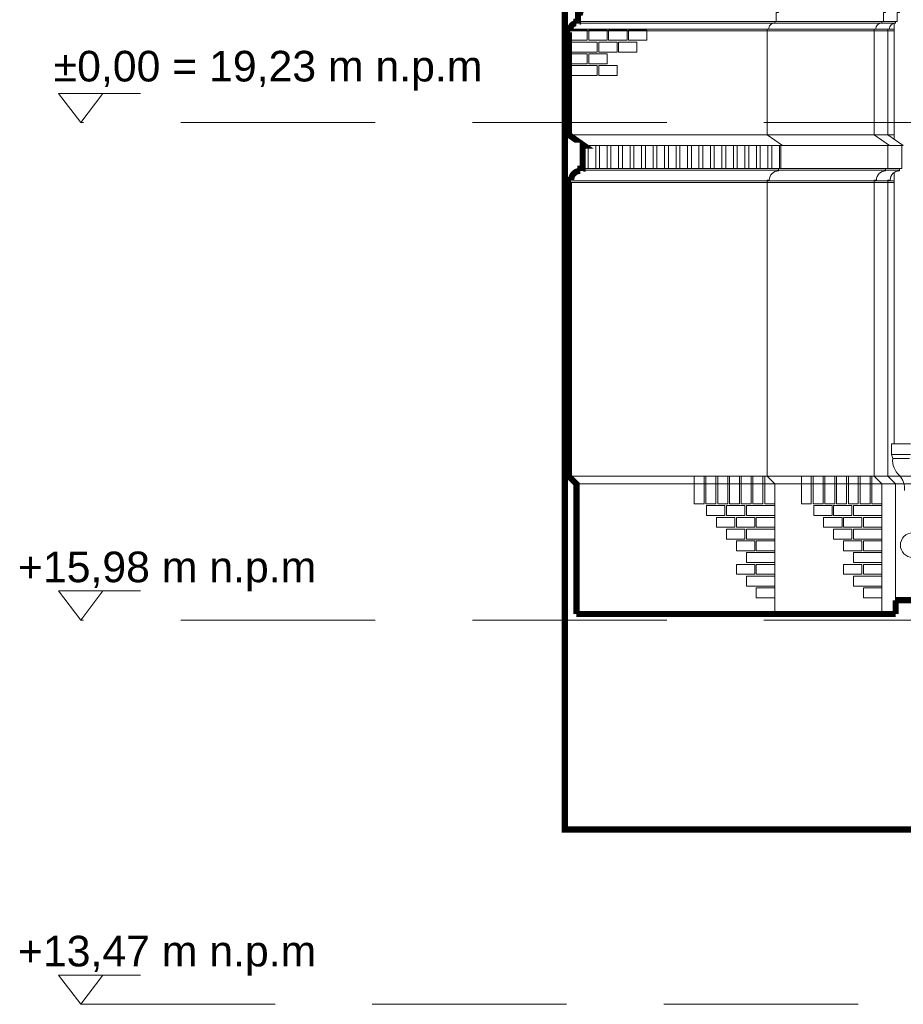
# Model space of a CAD drawing. Header units: millimetres. Extents: x 402 to 79005, y -7782 to 89952.
# Tile 376 of 426: x 45352 to 45929, y 29370 to 30013. Entities that reach past the tile are written whole.
import ezdxf

# ---------------------------------------------------------------- set-up
doc = ezdxf.new("R2010")
doc.units = ezdxf.units.MM
doc.header["$LTSCALE"] = 10
doc.linetypes.add('DASHED', pattern=[19.05, 12.7, -6.35])
doc.layers.get('0').update_dxf_attribs({"lineweight": 0})
for name, color, linetype, lineweight in [('0-szkic', 7, 'Continuous', 5), ('0_A_GRANICA OPRACOWANIA', 1, 'Continuous', 0), ('kreski', 8, 'Continuous', 5)]:
    doc.layers.add(name, color=color, linetype=linetype, lineweight=lineweight)
doc.styles.add('ZAGOSP', font='txt', dxfattribs={"height": 0.8})

# ---------------------------------------------------------------- blocks, each defined once
blk = doc.blocks.new('A$C613D1E3E')
for p, q in [((39.12, 19.09), (-14.56, 19.09)), ((-14.56, 19.09), (0, 0)), ((14.56, 19.09), (0, 0))]:
    blk.add_line(p, q)
blk = doc.blocks.new('zw$5EF')
at = {"linetype": 'DASHED'}
for points in [[(712.23, 249), (-1766.19, 249)], [(712.23, -76), (712.23, -76), (-1766.19, -76)], [(-1766.19, -327), (-1766.19, -327), (712.23, -327)]]:
    blk.add_lwpolyline(points, dxfattribs=at)
for p in [(-1766.19, 249), (-1766.19, -76), (-1766.19, -327)]:
    blk.add_blockref('A$C613D1E3E', p)
at = {"char_height": 20, "width": 434.4308, "attachment_point": 3, "style": 'ZAGOSP'}
for s, insert in [('{\\fArial|b0|i0|c238|p34;%%P0,00 = 19,23 m n.p.m}', (-1503.7, 295.92, 0)), ('{\\fArial|b0|i0|c238|p34;+15,98 m n.p.m}', (-1612.28, -31.24, 0)), ('{\\fArial|b0|i0|c238|p34;+13,47 m n.p.m}', (-1612.28, -282.24, 0))]:
    blk.add_mtext(s, dxfattribs=dict(at, insert=insert))

msp = doc.modelspace()

# ---------------------------------------------------------------- hatches: boundary and pattern name
at = {"layer": 'kreski'}
h = msp.add_hatch(dxfattribs=at)
h.set_pattern_fill('ANSI32', color=8, scale=20, angle=45, style=0)
h.set_pattern_definition([(90, (45698.195, 31769.518), (-7.5, 1e-15), []), (90, (45700.695, 31772.018), (-7.5, 1e-15), [])])
h.paths.add_polyline_path([(45849.161, 29931.213), (45719.665, 29931.213), (45719.665, 29916.213), (45849.161, 29916.213)])
h.paths.add_polyline_path([(46506.05, 29931.213), (45933.28, 29931.213), (45933.28, 29916.213), (46506.05, 29916.213)])
h.paths.add_polyline_path([(46626.93, 29931.213), (46590.168, 29931.213), (46590.168, 29916.213), (46626.93, 29916.213)])
h.paths.add_polyline_path([(46944.614, 29931.213), (46626.93, 29931.213), (46626.93, 29916.213), (46944.614, 29916.213)])
h.paths.add_polyline_path([(47203.482, 29931.213), (46944.614, 29931.213), (46944.614, 29916.213), (47203.482, 29916.213)])
h.paths.add_polyline_path([(47497.172, 29931.213), (47288.172, 29931.213), (47288.172, 29916.213), (47497.172, 29916.213)])
h.paths.add_polyline_path([(47850.172, 29931.213), (47640.172, 29931.213), (47640.172, 29916.213), (47850.172, 29916.213)])

# ---------------------------------------------------------------- linework, layer by layer
for p, q in [((45715.665, 30012.213), (45925.165, 30012.213)), ((45715.665, 30011.213), (45924.165, 30011.213)), ((45710.665, 30007.213), (45923.28, 30007.213)), ((45923.28, 30006.213), (45710.665, 30006.213)), ((45919.165, 29938.213), (45919.165, 30007.213)), ((45710.665, 29938.213), (45923.28, 29938.213)), ((45719.665, 29931.213), (45929.165, 29931.213)), ((45718.165, 29916.213), (45928.165, 29916.213)), ((45926.665, 29915.213), (45718.165, 29915.213)), ((45923.28, 29736.356), (45923.28, 29913.667)), ((45923.28, 29907.213), (45710.665, 29907.213)), ((45923.28, 29908.213), (45712.056, 29908.213)), ((45933.958, 29736.356), (45921.558, 29736.356)), ((45921.558, 29736.356), (45921.558, 29729.478)), ((45921.558, 29729.478), (45922.258, 29726.814)), ((45933.958, 29729.478), (45921.558, 29729.478)), ((45933.258, 29726.814), (45922.258, 29726.814)), ((45710.665, 29715.213), (46068.165, 29715.213)), ((46068.165, 29715.213), (45919.165, 29715.213)), ((45919.165, 29715.213), (45924.165, 29710.213)), ((46068.165, 29710.213), (45715.665, 29710.213))]:
    msp.add_line(p, q)
at = {"color": 7}
for p, q in [((45919.165, 29715.213), (45919.165, 29908.713)), ((45924.165, 29710.213), (45924.165, 29625.213))]:
    msp.add_line(p, q, dxfattribs=at)
for points, format in [([(45715.665, 29625.213, 4, 4, 0), (45715.665, 29710.213, 4, 4, 0), (45710.665, 29715.213, 4, 4, 0), (45710.665, 29908.713, 4, 4, 0), (45712.165, 29908.713, 4, 4, -0.4142136), (45718.165, 29914.713, 4, 4, 0), (45718.165, 29916.213, 4, 4, 0), (45719.665, 29916.213, 4, 4, 0), (45719.665, 29931.213, 4, 4, 0), (45720.665, 29931.213, 4, 4, 0), (45710.665, 29938.213, 4, 4, 0), (45710.665, 30007.213, 4, 4, 0), (45711.665, 30007.213, 4, 4, -0.4142136), (45715.665, 30011.213, 4, 4, 0), (45715.665, 30012.213, 4, 4, 0), (45716.665, 30012.213, 4, 4, 0), (45716.665, 30018.213, 4, 4, 0), (45718.165, 30018.213, 4, 4, 0), (45718.665, 30020.213, 4, 4, 0), (45710.665, 30022.713, 4, 4, 0), (45710.665, 30287.595, 4, 4, 0), (45710.665, 31236.193, 4, 4, 0)], "xyseb"), ([(45840.161, 29938.213), (45840.161, 30007.213), (45841.161, 30007.213, -0.4142136), (45845.161, 30011.213), (45845.161, 30012.213), (45846.161, 30012.213), (45846.161, 30018.213), (45847.661, 30018.213), (45848.161, 30020.213), (45840.161, 30022.713), (45840.161, 30344.973)], "xyb"), ([(45840.161, 29907.213), (45840.161, 29908.713), (45841.661, 29908.713, -0.4142136), (45847.661, 29914.713), (45847.661, 29916.213), (45849.161, 29916.213), (45849.161, 29931.213), (45850.161, 29931.213), (45840.161, 29938.213)], "xyb"), ([(45919.165, 29907.213), (45919.165, 29908.713), (45920.665, 29908.713, -0.4142136), (45926.665, 29914.713), (45926.665, 29916.213), (45928.165, 29916.213), (45928.165, 29931.213), (45929.165, 29931.213), (45919.165, 29938.213)], "xyb")]:
    msp.add_lwpolyline(points, format=format)
for points in [[(45910.165, 29938.213), (45910.165, 30007.213), (45911.165, 30007.213, -0.4142136), (45915.165, 30011.213), (45915.165, 30012.213), (45916.165, 30012.213), (45916.165, 30018.213), (45917.665, 30018.213), (45918.165, 30020.213), (45910.165, 30022.713), (45910.165, 30344.973)], [(45919.165, 29938.213), (45919.165, 30007.213), (45920.165, 30007.213, -0.4142136), (45924.165, 30011.213), (45924.165, 30012.213), (45925.165, 30012.213), (45925.165, 30018.213), (45926.665, 30018.213), (45927.165, 30020.213), (45919.165, 30022.713), (45919.165, 30344.973)], [(45910.165, 29907.213), (45910.165, 29908.713), (45911.665, 29908.713, -0.4142136), (45917.665, 29914.713), (45917.665, 29916.213), (45919.165, 29916.213), (45919.165, 29931.213), (45920.165, 29931.213), (45910.165, 29938.213)]]:
    msp.add_lwpolyline(points, format="xyb", dxfattribs=at)
msp.add_lwpolyline([(45845.161, 29625.213), (45845.161, 29710.213), (45840.161, 29715.213), (45840.161, 29908.713)])
msp.add_lwpolyline([(45915.165, 29625.213), (45915.165, 29710.213), (45910.165, 29715.213), (45910.165, 29908.713)], dxfattribs=at)
at = {"const_width": 4}
for points in [[(45924.165, 29634.213), (45924.165, 29634.213), (46515.165, 29634.213)], [(45924.165, 29634.213), (45924.165, 29625.213)], [(45715.665, 29625.213), (45924.165, 29625.213)]]:
    msp.add_lwpolyline(points, dxfattribs=at)
msp.add_circle((45935.297, 29670.195), 7.997)
for centre, radius, start, end in [((45935.218, 29725.536), 13.023, 174.37034, 229.177304), ((45917.641, 29707.239), 12.387, 353.338077, 42.969788)]:
    msp.add_arc(centre, radius, start, end)
at = {"layer": '0-szkic'}
msp.add_line((45923.28, 29935.332), (45923.28, 30011.114), dxfattribs=at)
at = {"layer": '0_A_GRANICA OPRACOWANIA', "color": 1, "linetype": 'DASHED', "const_width": 4}
msp.add_lwpolyline([(45708.037, 29484.415), (46726.168, 29484.415), (46726.168, 31373.026), (45708.037, 31373.026)], close=True, dxfattribs=at)
at = {"layer": 'kreski'}
for points in [[(45710.665, 30006.553), (45722.665, 30006.553), (45722.665, 30000.053), (45710.665, 30000.053)], [(45723.665, 30006.553), (45735.665, 30006.553), (45735.665, 30000.053), (45723.665, 30000.053)], [(45736.665, 30006.553), (45748.665, 30006.553), (45748.665, 30000.053), (45736.665, 30000.053)], [(45749.665, 30006.553), (45761.665, 30006.553), (45761.665, 30000.053), (45749.665, 30000.053)], [(45710.665, 29998.873), (45729.165, 29998.873), (45729.165, 29992.373), (45710.665, 29992.373)], [(45730.165, 29998.873), (45742.165, 29998.873), (45742.165, 29992.373), (45730.165, 29992.373)], [(45743.165, 29998.873), (45755.165, 29998.873), (45755.165, 29992.373), (45743.165, 29992.373)], [(45710.665, 29991.193), (45722.665, 29991.193), (45722.665, 29984.693), (45710.665, 29984.693)], [(45723.665, 29991.193), (45735.665, 29991.193), (45735.665, 29984.693), (45723.665, 29984.693)], [(45710.665, 29983.513), (45729.165, 29983.513), (45729.165, 29977.013), (45710.665, 29977.013)], [(45730.165, 29983.513), (45742.165, 29983.513), (45742.165, 29977.013), (45730.165, 29977.013)], [(45792.581, 29715.213), (45792.581, 29697.213), (45799.081, 29697.213), (45799.081, 29715.213)], [(45800.261, 29715.213), (45800.261, 29697.213), (45806.761, 29697.213), (45806.761, 29715.213)], [(45807.941, 29715.213), (45807.941, 29697.213), (45814.441, 29697.213), (45814.441, 29715.213)], [(45815.621, 29715.213), (45815.621, 29697.213), (45822.121, 29697.213), (45822.121, 29715.213)], [(45823.301, 29715.213), (45823.301, 29697.213), (45829.801, 29697.213), (45829.801, 29715.213)], [(45830.981, 29715.213), (45830.981, 29697.213), (45837.481, 29697.213), (45837.481, 29715.213)], [(45840.161, 29715.213), (45838.661, 29715.213), (45838.661, 29697.213), (45845.161, 29697.213), (45845.161, 29710.213)], [(45862.585, 29715.213), (45862.585, 29697.213), (45869.085, 29697.213), (45869.085, 29715.213)], [(45870.265, 29715.213), (45870.265, 29697.213), (45876.765, 29697.213), (45876.765, 29715.213)], [(45877.945, 29715.213), (45877.945, 29697.213), (45884.445, 29697.213), (45884.445, 29715.213)], [(45885.625, 29715.213), (45885.625, 29697.213), (45892.125, 29697.213), (45892.125, 29715.213)], [(45893.305, 29715.213), (45893.305, 29697.213), (45899.805, 29697.213), (45899.805, 29715.213)], [(45900.985, 29715.213), (45900.985, 29697.213), (45907.485, 29697.213), (45907.485, 29715.213)], [(45910.165, 29715.213), (45908.665, 29715.213), (45908.665, 29697.213), (45915.165, 29697.213), (45915.165, 29710.213)], [(45800.661, 29689.533), (45812.661, 29689.533), (45812.661, 29696.033), (45800.661, 29696.033)], [(45813.661, 29689.533), (45825.661, 29689.533), (45825.661, 29696.033), (45813.661, 29696.033)], [(45845.161, 29689.533), (45826.661, 29689.533), (45826.661, 29696.033), (45845.161, 29696.033)], [(45870.665, 29689.533), (45882.665, 29689.533), (45882.665, 29696.033), (45870.665, 29696.033)], [(45883.665, 29689.533), (45895.665, 29689.533), (45895.665, 29696.033), (45883.665, 29696.033)], [(45915.165, 29689.533), (45896.665, 29689.533), (45896.665, 29696.033), (45915.165, 29696.033)], [(45807.161, 29681.853), (45819.161, 29681.853), (45819.161, 29688.353), (45807.161, 29688.353)], [(45820.161, 29681.853), (45832.161, 29681.853), (45832.161, 29688.353), (45820.161, 29688.353)], [(45833.161, 29681.853), (45845.161, 29681.853), (45845.161, 29688.353), (45833.161, 29688.353)], [(45877.165, 29681.853), (45889.165, 29681.853), (45889.165, 29688.353), (45877.165, 29688.353)], [(45890.165, 29681.853), (45902.165, 29681.853), (45902.165, 29688.353), (45890.165, 29688.353)], [(45903.165, 29681.853), (45915.165, 29681.853), (45915.165, 29688.353), (45903.165, 29688.353)], [(45813.661, 29674.173), (45825.661, 29674.173), (45825.661, 29680.673), (45813.661, 29680.673)], [(45845.161, 29674.173), (45826.661, 29674.173), (45826.661, 29680.673), (45845.161, 29680.673)], [(45883.665, 29674.173), (45895.665, 29674.173), (45895.665, 29680.673), (45883.665, 29680.673)], [(45915.165, 29674.173), (45896.665, 29674.173), (45896.665, 29680.673), (45915.165, 29680.673)], [(45820.161, 29666.493), (45832.161, 29666.493), (45832.161, 29672.993), (45820.161, 29672.993)], [(45833.161, 29666.493), (45845.161, 29666.493), (45845.161, 29672.993), (45833.161, 29672.993)], [(45890.165, 29666.493), (45902.165, 29666.493), (45902.165, 29672.993), (45890.165, 29672.993)], [(45903.165, 29666.493), (45915.165, 29666.493), (45915.165, 29672.993), (45903.165, 29672.993)], [(45845.161, 29658.813), (45826.661, 29658.813), (45826.661, 29665.313), (45845.161, 29665.313)], [(45915.165, 29658.813), (45896.665, 29658.813), (45896.665, 29665.313), (45915.165, 29665.313)], [(45820.161, 29651.133), (45832.161, 29651.133), (45832.161, 29657.633), (45820.161, 29657.633)], [(45833.161, 29651.133), (45845.161, 29651.133), (45845.161, 29657.633), (45833.161, 29657.633)], [(45890.165, 29651.133), (45902.165, 29651.133), (45902.165, 29657.633), (45890.165, 29657.633)], [(45903.165, 29651.133), (45915.165, 29651.133), (45915.165, 29657.633), (45903.165, 29657.633)], [(45845.161, 29643.453), (45826.661, 29643.453), (45826.661, 29649.953), (45845.161, 29649.953)], [(45915.165, 29643.453), (45896.665, 29643.453), (45896.665, 29649.953), (45915.165, 29649.953)], [(45833.161, 29635.773), (45845.161, 29635.773), (45845.161, 29642.273), (45833.161, 29642.273)], [(45903.165, 29635.773), (45915.165, 29635.773), (45915.165, 29642.273), (45903.165, 29642.273)]]:
    msp.add_lwpolyline(points, close=True, dxfattribs=at)

# ---------------------------------------------------------------- block references
at = {"lineweight": 0}
msp.add_blockref('zw$5EF', (47157.883, 29697.213), dxfattribs=at)

doc.saveas('drawing.dxf')
